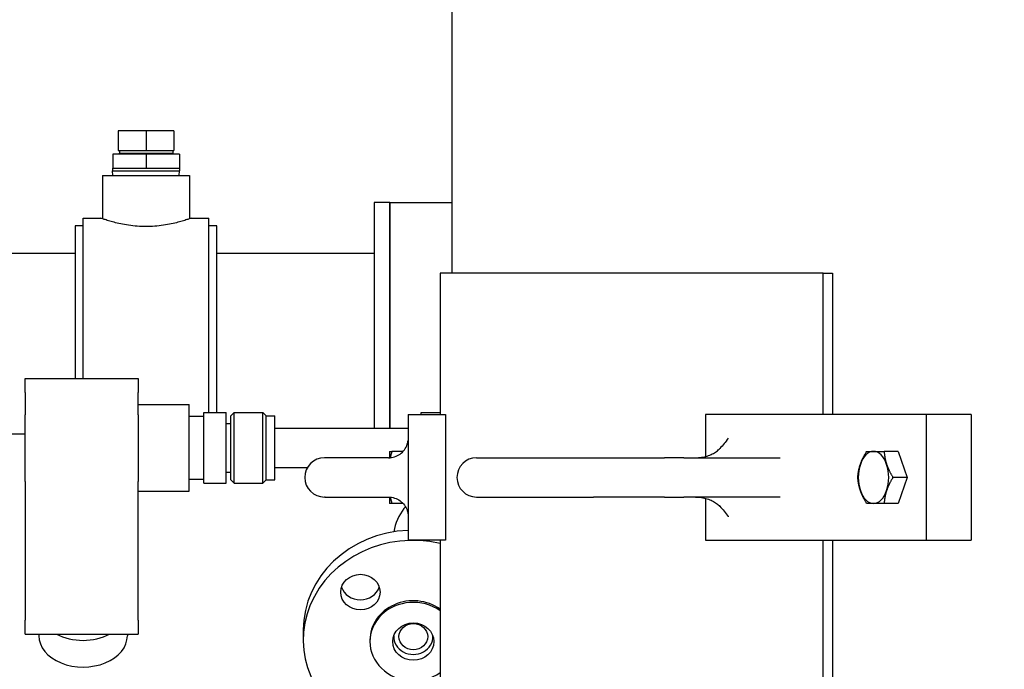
# Model space of a CAD drawing. Header units: inches. Extents: x 36 to 1719, y -84 to 1122.
# Tile 472 of 550: x 663 to 678, y 808 to 818. Entities that reach past the tile are written whole.
import ezdxf

# ---------------------------------------------------------------- set-up
doc = ezdxf.new("R2010")
doc.units = ezdxf.units.IN
doc.header["$LTSCALE"] = 48
doc.header["$MEASUREMENT"] = 0
doc.layers.add('Dimension (ANSI)', color=7, linetype='Continuous', lineweight=25)
doc.layers.add('Visible (ANSI)', color=7, linetype='Continuous', lineweight=30)
doc.styles.add('Note Text (ANSI)', font='tahoma.ttf')
doc.dimstyles.new('Architectural (ANSI)', dxfattribs={"dimscale": 48, "dimtxt": 0.125, "dimasz": 0.098425, "dimexe": 0.125, "dimexo": 0.0625, "dimgap": 0.031496, "dimtad": 0, "dimtih": 1, "dimtoh": 1, "dimdec": 4, "dimrnd": 1e-08, "dimzin": 3, "dimdsep": 46, "dimlunit": 4, "dimtxsty": 'Note Text (ANSI)', "dimcen": 0.09, "dimdle": 0.393701, "dimclrd": 256, "dimclre": 256, "dimclrt": 256, "dimadec": 0, "dimazin": 3, "dimtfac": 0.96, "dimtofl": 0, "dimtmove": 0, "dimatfit": 3, "dimfxl": 1, "dimfrac": 2, "dimtolj": 1, "dimtzin": 12, "dimlwd": -1, "dimlwe": -1, "dimarcsym": 0})

# ---------------------------------------------------------------- blocks, each defined once
blk = doc.blocks.new('*D22')
at = {"layer": 'Defpoints', "color": 0, "transparency": 16777216}
for p in [(711.014, 998.553), (618.741, 762.991), (748.918, 762.991)]:
    blk.add_point(p, dxfattribs=at)
at = {"layer": 'Dimension (ANSI)', "transparency": 16777216}
for p, q in [((708.014, 998.553), (612.741, 998.553)), ((618.741, 993.828), (618.741, 898.072)), ((618.741, 767.716), (618.741, 887.473)), ((745.918, 762.991), (612.741, 762.991))]:
    blk.add_line(p, q, dxfattribs=at)
for points in [[(617.953, 993.828), (619.528, 993.828), (618.741, 998.553)], [(617.953, 767.716), (619.528, 767.716), (618.741, 762.991)]]:
    blk.add_solid(points, dxfattribs=at)
at = {"layer": 'Dimension (ANSI)', "transparency": 16777216, "insert": (599.018, 896.56), "char_height": 6, "attachment_point": 1, "style": 'Note Text (ANSI)'}
blk.add_mtext('\\A1;19\'-7 9/16"', dxfattribs=at)

msp = doc.modelspace()

# ---------------------------------------------------------------- linework, layer by layer
at = {"layer": 'Visible (ANSI)'}
for p, q in [((669.65671, 818.6246), (669.65671, 814.2414)), ((664.79268, 816.50356), (664.35268, 816.50356)), ((664.35268, 816.50356), (664.35268, 816.19356)), ((664.79268, 816.50356), (664.79268, 816.19356)), ((665.23268, 816.50356), (664.79268, 816.50356)), ((665.23268, 816.50356), (665.23268, 816.19356)), ((664.26268, 816.13356), (664.26268, 815.91356)), ((664.79268, 816.13356), (664.26268, 816.13356)), ((664.35268, 816.19356), (664.79268, 816.19356)), ((664.36877, 816.19356), (664.36877, 816.14974)), ((664.36877, 816.14974), (665.2166, 816.14974)), ((664.36927, 816.13356), (664.36877, 816.14974)), ((664.79268, 816.19356), (665.23268, 816.19356)), ((664.79268, 816.13356), (664.79268, 815.91356)), ((665.32268, 816.13356), (664.79268, 816.13356)), ((665.21609, 816.13356), (665.2166, 816.14974)), ((665.2166, 816.19356), (665.2166, 816.14974)), ((665.32268, 816.13356), (665.32268, 815.91356)), ((664.10268, 815.79356), (665.48268, 815.79356)), ((664.10268, 815.79356), (664.10268, 815.10616)), ((664.26226, 815.91356), (664.26268, 815.91356)), ((664.26226, 815.91356), (664.26226, 815.86974)), ((664.26226, 815.86974), (665.3231, 815.86974)), ((664.26465, 815.79356), (664.26226, 815.86974)), ((664.26268, 815.91356), (664.50947, 815.91356)), ((664.50947, 815.91356), (664.54589, 815.91356)), ((664.54589, 815.91356), (664.79268, 815.91356)), ((664.79268, 815.91356), (665.03947, 815.91356)), ((665.03947, 815.91356), (665.07589, 815.91356)), ((665.07589, 815.91356), (665.32268, 815.91356)), ((665.32072, 815.79356), (665.3231, 815.86974)), ((665.32268, 815.91356), (665.3231, 815.91356)), ((665.3231, 815.91356), (665.3231, 815.86974)), ((665.48268, 815.79356), (665.48268, 815.10616)), ((668.41768, 815.3664), (668.41768, 811.77452)), ((668.66768, 815.3664), (668.41768, 815.3664)), ((668.66768, 815.3664), (668.66768, 811.77452)), ((668.66768, 815.3664), (669.65671, 815.3664)), ((668.66768, 811.77452), (668.66768, 815.3664)), ((663.66768, 814.9914), (663.66768, 812.56236)), ((663.79268, 814.9914), (663.66768, 814.9914)), ((663.79268, 812.56236), (663.79268, 815.1164)), ((663.79268, 815.1164), (664.07368, 815.1164)), ((665.51168, 815.1164), (665.79268, 815.1164)), ((665.79268, 812.02591), (665.79268, 815.1164)), ((665.91768, 814.9914), (665.79268, 814.9914)), ((665.91768, 812.02591), (665.91768, 814.9914)), ((663.66768, 814.5539), (657.79268, 814.5539)), ((668.41768, 814.5539), (665.91768, 814.5539)), ((675.55751, 814.2414), (669.46921, 814.2414)), ((669.46921, 814.2414), (669.46921, 811.9914)), ((675.55751, 811.9914), (675.55751, 814.2414)), ((675.55751, 814.2414), (675.70964, 814.2414)), ((675.70964, 814.2414), (675.70964, 811.9914)), ((662.87015, 812.34269), (662.87015, 812.56236)), ((662.87015, 812.56236), (664.66768, 812.56236)), ((664.66768, 812.56236), (664.66768, 812.34269)), ((662.87015, 812.34269), (662.87015, 811.98914)), ((664.66768, 811.98914), (664.66768, 812.34269)), ((664.66768, 812.15064), (665.48018, 812.15064)), ((665.48018, 810.77341), (665.48018, 812.15064)), ((665.71041, 810.89814), (665.71041, 812.02591)), ((665.71041, 812.02591), (666.06785, 812.02591)), ((666.06785, 810.89814), (666.06785, 812.02591)), ((666.13956, 811.96938), (666.19596, 812.02591)), ((666.19596, 810.89814), (666.19596, 812.02591)), ((666.19596, 812.02591), (666.64869, 812.02591)), ((666.64869, 810.89814), (666.64869, 812.02591)), ((666.70509, 811.96938), (666.64869, 812.02591)), ((669.16768, 811.9914), (669.16768, 812.02452)), ((669.16768, 812.02452), (669.46921, 812.02452)), ((662.87015, 810.92848), (662.87015, 811.98914)), ((664.66768, 811.98914), (664.66768, 810.92848)), ((665.48018, 811.96314), (665.71041, 811.96314)), ((666.13956, 810.95467), (666.13956, 811.96938)), ((666.70509, 810.95467), (666.70509, 811.96938)), ((666.70509, 811.96938), (666.839, 811.96938)), ((666.839, 810.95467), (666.839, 811.96938)), ((668.95949, 811.9914), (669.55645, 811.9914)), ((668.95949, 811.9914), (668.95949, 811.00503)), ((669.55645, 811.9914), (669.55645, 809.9914)), ((673.69046, 811.9914), (673.69046, 811.3246)), ((677.19776, 811.9914), (673.69046, 811.9914)), ((677.19776, 811.9914), (677.19776, 809.9914)), ((677.91091, 811.9914), (677.19776, 811.9914)), ((677.91091, 811.9914), (677.91091, 809.9914)), ((666.06785, 811.84676), (666.13956, 811.84676)), ((666.839, 811.77452), (668.95949, 811.77452)), ((662.87015, 811.6789), (657.79268, 811.6789)), ((668.66646, 811.40477), (668.66647, 811.40478)), ((668.87889, 811.40478), (668.70244, 811.40478)), ((676.75272, 811.40478), (676.52873, 811.40478)), ((676.75272, 811.40478), (676.89223, 810.9914)), ((667.64208, 811.3039), (667.62939, 811.3039)), ((668.1916, 811.3039), (667.64208, 811.3039)), ((668.64763, 811.3039), (668.1916, 811.3039)), ((670.04889, 811.3039), (671.9051, 811.3039)), ((671.9051, 811.3039), (673.03744, 811.3039)), ((673.34404, 811.3039), (673.03744, 811.3039)), ((673.34404, 811.3039), (674.87421, 811.3039)), ((666.06785, 811.07729), (666.13956, 811.07729)), ((666.839, 811.14952), (667.35985, 811.14952)), ((662.87015, 810.92848), (662.87015, 808.71877)), ((664.66768, 808.71877), (664.66768, 810.92848)), ((665.48018, 810.96091), (665.71041, 810.96091)), ((666.13956, 810.95467), (666.19596, 810.89814)), ((666.70509, 810.95467), (666.64869, 810.89814)), ((666.70509, 810.95467), (666.839, 810.95467)), ((668.95949, 811.00503), (668.95949, 810.97776)), ((668.95949, 810.97776), (668.95949, 809.9914)), ((676.89223, 810.9914), (676.66824, 810.9914)), ((676.89223, 810.9914), (676.75272, 810.57801)), ((664.66768, 810.77341), (665.48018, 810.77341)), ((665.71041, 810.89814), (666.06785, 810.89814)), ((666.19596, 810.89814), (666.64869, 810.89814)), ((667.64208, 810.6789), (667.62939, 810.6789)), ((667.64208, 810.6789), (668.1916, 810.6789)), ((668.1916, 810.6789), (668.64763, 810.6789)), ((670.04889, 810.6789), (671.9051, 810.6789)), ((673.03744, 810.6789), (671.9051, 810.6789)), ((673.03744, 810.6789), (673.34404, 810.6789)), ((674.87421, 810.6789), (673.34404, 810.6789)), ((673.69046, 810.6582), (673.69046, 809.9914)), ((668.66646, 810.57802), (668.66647, 810.57801)), ((668.87889, 810.57801), (668.70244, 810.57801)), ((676.75272, 810.57801), (676.52873, 810.57801)), ((669.55645, 809.9914), (668.95949, 809.9914)), ((669.46921, 809.9914), (669.46921, 806.9914)), ((673.69046, 809.9914), (677.19776, 809.9914)), ((675.55751, 803.4914), (675.55751, 809.9914)), ((675.70964, 809.9914), (675.70964, 803.4914)), ((677.19776, 809.9914), (677.91091, 809.9914)), ((662.87015, 808.4991), (662.87015, 808.71877)), ((664.66768, 808.71877), (664.66768, 808.4991)), ((667.29268, 808.56416), (667.29268, 808.40356)), ((662.87015, 808.4991), (664.6674, 808.4991)), ((663.0889, 808.4991), (663.0889, 808.47084)), ((664.49638, 808.4991), (664.49646, 808.47302)), ((668.35268, 808.40356), (668.35268, 808.3782)), ((668.73018, 808.4688), (668.73018, 808.45745)), ((669.35518, 808.4688), (669.35518, 808.45745))]:
    msp.add_line(p, q, dxfattribs=at)
for centre in [(667.62939, 810.9914), (670.04889, 810.9914)]:
    msp.add_arc(centre, 0.3125, 90, 270, dxfattribs=at)
for centre, major_axis, ratio, start_param, end_param in [((668.66647, 810.9914), (0, 0.41339), 0.00399463, 0.00691901, 0.71183015), ((676.35926, 810.9914), (0, 0.41339), 0.58454884, 0, 1.04719755), ((676.35926, 810.9914), (0, 0.41339), 0.58454884, 5.23598776, 6.28318531), ((676.35926, 810.9914), (0, -0.41339), 0.58454884, 4.1887902, 5.23598776), ((676.35926, 810.9914), (0, 0.41339), 0.58454884, 4.1887902, 5.23598776), ((676.35926, 810.9914), (0, -0.41339), 0.58454884, 5.23598776, 6.28318531), ((676.35926, 810.9914), (0, -0.41339), 0.58454884, 0, 1.04719755), ((668.66647, 810.9914), (0, -0.41339), 0.00399463, 5.57135516, 6.2762663), ((669.04268, 808.40356), (-1.75, 0), 0.90630779, 4.4661768, 7.38134592), ((669.04268, 808.56416), (-1.75, 0), 0.90630779, 4.75994625, 6.28318531), ((668.20122, 809.32678), (-0.3125, 0), 0.90630779, 0.28745759, 2.85413506), ((669.04268, 808.3782), (-0.69, 0), 0.90630779, 4.04598774, 8.52038288), ((669.04268, 808.40356), (-0.69, 0), 0.90630779, 4.04598774, 6.28318531), ((663.79268, 808.47138), (-0.70378, -0.00109), 0.70710636, 6.28209127, 9.425872), ((663.79202, 808.89609), (0.70312, 0.00109), 0.70710636, 4.06416639, 5.35623543), ((669.04268, 808.45745), (-0.3125, 0), 0.90630779, 6.24018794, 9.46777532)]:
    msp.add_ellipse(centre, major_axis=major_axis, ratio=ratio, start_param=start_param, end_param=end_param, dxfattribs=at)
for centre, major_axis in [((668.20122, 809.16618), (0.3125, 0)), ((669.04268, 808.3782), (-0.3281, 0)), ((669.04268, 808.45745), (0.2295, 0))]:
    msp.add_ellipse(centre, major_axis=major_axis, ratio=0.90630779, dxfattribs=at)
for points, knots in [([(665.51168, 815.1164), (665.51168, 815.1164), (665.50728, 815.1148), (665.48888, 815.1083), (665.47489, 815.10339), (665.43807, 815.09105), (665.41522, 815.08362), (665.36257, 815.0676), (665.33277, 815.05903), (665.26939, 815.04237), (665.23357, 815.03368), (665.15546, 815.01724), (665.11318, 815.0095), (665.02475, 814.99655), (664.97852, 814.99134), (664.88529, 814.98441), (664.83828, 814.98269), (664.74708, 814.98269), (664.70007, 814.98441), (664.60684, 814.99134), (664.56062, 814.99655), (664.47218, 815.0095), (664.4299, 815.01724), (664.35179, 815.03368), (664.31597, 815.04237), (664.25259, 815.05903), (664.2228, 815.0676), (664.17015, 815.08362), (664.14729, 815.09105), (664.11047, 815.10339), (664.09648, 815.1083), (664.07808, 815.1148), (664.07368, 815.1164), (664.07368, 815.1164)], [2.77885266, 2.77885266, 2.77885266, 2.77885266, 3.12609818, 3.12609818, 3.47334371, 3.47334371, 3.82058923, 3.82058923, 4.16783476, 4.16783476, 4.5153024, 4.5153024, 4.86277004, 4.86277004, 5.21023767, 5.21023767, 5.55770531, 5.55770531, 5.90517295, 5.90517295, 6.25264059, 6.25264059, 6.60010822, 6.60010822, 6.94757586, 6.94757586, 7.29482139, 7.29482139, 7.64206691, 7.64206691, 7.98931244, 7.98931244, 8.33655797, 8.33655797, 8.33655797, 8.33655797]), ([(668.64763, 811.3039), (668.68055, 811.3039), (668.71347, 811.30908), (668.77606, 811.32931), (668.80572, 811.34434), (668.85889, 811.38273), (668.8824, 811.40609), (668.92101, 811.45882), (668.93612, 811.48818), (668.95257, 811.53814), (668.95699, 811.55774), (668.95949, 811.57757)], [-1.57079633, -1.57079633, -1.57079633, -1.57079633, -1.25743829, -1.25743829, -0.94408026, -0.94408026, -0.63072222, -0.63072222, -0.31736419, -0.31736419, -0.12491563, -0.12491563, -0.12491563, -0.12491563]), ([(674.04721, 811.6164), (674.04712, 811.61624), (674.04703, 811.61609), (674.009, 811.55116), (673.96374, 811.50288), (673.91563, 811.45171)], [-0.001682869, -0.001682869, -0.001682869, -0.001682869, 0, 0, 0.698687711, 0.698687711, 0.698687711, 0.698687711]), ([(673.53045, 811.3039), (673.56217, 811.3039), (673.59388, 811.30628), (673.65571, 811.31563), (673.68582, 811.32258), (673.74296, 811.34047), (673.76999, 811.3514), (673.81975, 811.37629), (673.84249, 811.39025), (673.8829, 811.41998), (673.90057, 811.43574), (673.91561, 811.45178)], [-1.570796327, -1.570796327, -1.570796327, -1.570796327, -1.386665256, -1.386665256, -1.202534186, -1.202534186, -1.018403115, -1.018403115, -0.834272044, -0.834272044, -0.650140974, -0.650140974, -0.650140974, -0.650140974]), ([(668.64763, 810.6789), (668.68055, 810.6789), (668.71347, 810.67371), (668.77606, 810.65349), (668.80572, 810.63846), (668.85889, 810.60006), (668.8824, 810.57671), (668.92101, 810.52398), (668.93612, 810.49461), (668.95257, 810.44466), (668.95699, 810.42506), (668.95949, 810.40522)], [-1.57079633, -1.57079633, -1.57079633, -1.57079633, -1.25743829, -1.25743829, -0.94408026, -0.94408026, -0.63072222, -0.63072222, -0.31736419, -0.31736419, -0.12491563, -0.12491563, -0.12491563, -0.12491563]), ([(673.53045, 810.6789), (673.56217, 810.6789), (673.59388, 810.67651), (673.65571, 810.66717), (673.68582, 810.66021), (673.74296, 810.64232), (673.76999, 810.63139), (673.81975, 810.6065), (673.84249, 810.59255), (673.8829, 810.56282), (673.90057, 810.54705), (673.91561, 810.53101)], [-1.570796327, -1.570796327, -1.570796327, -1.570796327, -1.386665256, -1.386665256, -1.202534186, -1.202534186, -1.018403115, -1.018403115, -0.834272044, -0.834272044, -0.650140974, -0.650140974, -0.650140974, -0.650140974]), ([(668.91816, 810.52546), (668.90949, 810.51512), (668.90104, 810.50462), (668.81168, 810.38838), (668.75244, 810.26223), (668.73537, 810.12555)], [4.371756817, 4.371756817, 4.371756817, 4.371756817, 4.398229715, 4.398229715, 4.659652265, 4.659652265, 4.659652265, 4.659652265]), ([(673.91562, 810.53105), (673.96401, 810.47953), (674.00905, 810.43154), (674.04703, 810.36671), (674.04712, 810.36655), (674.04721, 810.3664)], [1.555777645, 1.555777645, 1.555777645, 1.555777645, 2.336114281, 2.336114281, 2.337996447, 2.337996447, 2.337996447, 2.337996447])]:
    msp.add_open_spline(points, degree=3, knots=knots, dxfattribs=at)
for points, weights in [([(668.66647, 811.40478), (668.66647, 811.40478), (668.70244, 811.40478)], [1.00105680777, 1.0427312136, 1.01001874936]), ([(668.70244, 811.40478), (668.68488, 811.35246), (668.67573, 811.30516)], [1.01001874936, 1.02540035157, 1.02433547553]), ([(676.14999, 811.19809), (676.18236, 811.29402), (676.2497, 811.40478)], [1, 1.04314139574, 1.01001874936]), ([(676.2497, 811.40478), (676.29451, 811.40478), (676.35926, 811.40478)], [1.01001874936, 1.04314139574, 1]), ([(676.35926, 811.40478), (676.42401, 811.40478), (676.52873, 811.40478)], [1, 1.04314139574, 1.01001874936]), ([(676.52873, 811.40478), (676.53615, 811.29402), (676.56853, 811.19809)], [1.01001874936, 1.04314139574, 1]), ([(676.11019, 810.9914), (676.11761, 811.10216), (676.14999, 811.19809)], [1.01001874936, 1.04314139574, 1]), ([(676.56853, 811.19809), (676.6009, 811.10216), (676.66824, 810.9914)], [1, 1.04314139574, 1.01001874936]), ([(676.14999, 810.7847), (676.11761, 810.88063), (676.11019, 810.9914)], [1, 1.04314139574, 1.01001874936]), ([(676.66824, 810.9914), (676.6009, 810.88063), (676.56853, 810.7847)], [1.01001874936, 1.04314139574, 1]), ([(676.2497, 810.57801), (676.18236, 810.68878), (676.14999, 810.7847)], [1.01001874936, 1.04314139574, 1]), ([(676.56853, 810.7847), (676.53615, 810.68878), (676.52873, 810.57801)], [1, 1.04314139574, 1.01001874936]), ([(668.67573, 810.67764), (668.68488, 810.63034), (668.70244, 810.57801)], [1.02433547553, 1.02540035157, 1.01001874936]), ([(668.70244, 810.57801), (668.66647, 810.57801), (668.66647, 810.57801)], [1.01001874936, 1.0427312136, 1.00105680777]), ([(676.35926, 810.57801), (676.29451, 810.57801), (676.2497, 810.57801)], [1, 1.04314139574, 1.01001874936]), ([(676.52873, 810.57801), (676.42401, 810.57801), (676.35926, 810.57801)], [1.01001874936, 1.04314139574, 1])]:
    msp.add_rational_spline(points, weights, degree=2, dxfattribs=at)
msp.add_open_spline([(664.6674, 808.4991), (664.6675, 808.4991), (664.66759, 808.4991), (664.66768, 808.4991)], degree=3, dxfattribs=at)

# ---------------------------------------------------------------- dimensions: what is measured, and where the dimension line sits
at = {"layer": 'Dimension (ANSI)'}
dim = msp.add_linear_dim(base=(618.7408, 762.9914), p1=(711.01418, 998.5529), p2=(748.91768, 762.9914), angle=270, dimstyle='Architectural (ANSI)', override={"dimgap": 0.031496, "dimdec": 4, "dimlfac": 1, "dimtol": 0, "dimlim": 0, "dimtp": 0, "dimtm": 0, "dimtdec": 2, "dimatfit": 1}, dxfattribs=at)
dim.commit()
dim.dimension.update_dxf_attribs({"geometry": '*D22', "text_midpoint": (618.7408, 892.77215), "dimtype": 160})

doc.saveas('drawing.dxf')
